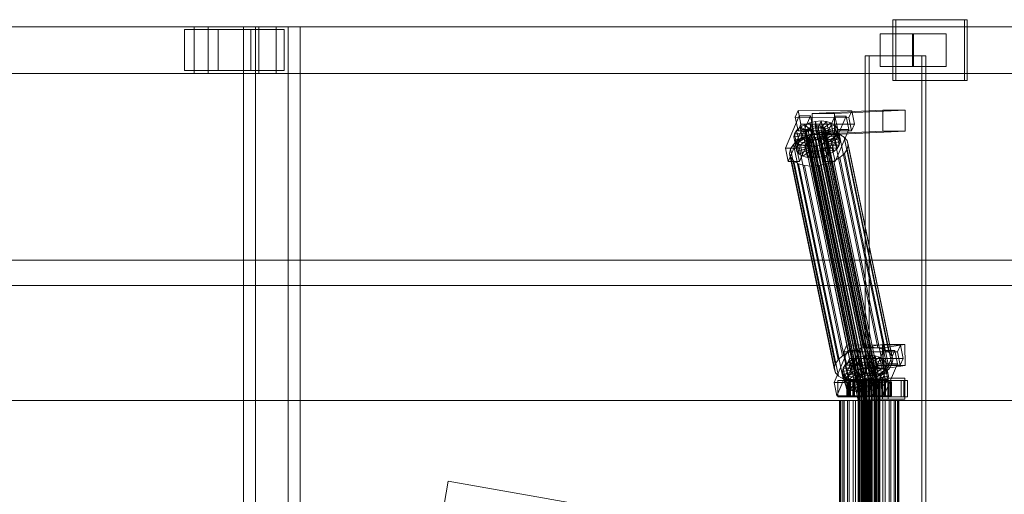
# Model space of a CAD drawing. Header units: millimetres. Extents: x -4395 to 65662, y -65530 to 6847.
# Tile 645 of 656: x 20335 to 21178, y -17950 to -17544. Entities that reach past the tile are written whole.
import ezdxf

# ---------------------------------------------------------------- set-up
doc = ezdxf.new("R2010")
doc.units = ezdxf.units.MM
doc.layers.add('superior_C02', color=7, linetype='Continuous', lineweight=0)
doc.layers.add('superior_C07', color=7, linetype='Continuous', lineweight=0)

msp = doc.modelspace()

# ---------------------------------------------------------------- linework, layer by layer
at = {"layer": 'superior_C02'}
for p, q in [((21143.805, -17544), (21082.714, -17544)), ((21082.714, -17544), (21082.714, -17596)), ((21085.098, -17544), (21082.714, -17544)), ((21085.098, -17596), (21085.098, -17544)), ((21085.098, -17544), (21146.19, -17544)), ((21143.805, -17596), (21143.805, -17544)), ((21143.805, -17544), (21146.19, -17544)), ((21146.19, -17544), (21146.19, -17596)), ((20484.747, -17550), (19339.287, -17550)), ((19351.209, -17550), (20496.669, -17550)), ((20539.887, -17550), (19394.427, -17550)), ((19409.329, -17550), (20554.789, -17550)), ((20505.026, -17552.5), (20476.39, -17552.5)), ((20476.39, -17552.5), (20476.39, -17587.5)), ((20533.02, -17552.5), (20476.39, -17552.5)), ((20484.747, -17550), (20484.747, -17590)), ((20496.669, -17550), (20484.747, -17550)), ((21630.207, -17550), (20484.747, -17550)), ((20496.669, -17590), (20496.669, -17550)), ((20496.669, -17550), (21642.129, -17550)), ((20505.026, -17587.5), (20505.026, -17552.5)), ((20505.026, -17552.5), (20561.656, -17552.5)), ((20564.939, -17550), (20526.757, -17550)), ((20526.757, -17550), (20526.757, -18450)), ((20537.188, -17550), (20526.757, -17550)), ((20533.02, -17587.5), (20533.02, -17552.5)), ((20533.02, -17552.5), (20561.656, -17552.5)), ((20537.188, -18450), (20537.188, -17550)), ((20537.188, -17550), (20575.37, -17550)), ((20539.887, -17550), (20539.887, -17590)), ((20554.789, -17550), (20539.887, -17550)), ((21685.346, -17550), (20539.887, -17550)), ((20554.789, -17590), (20554.789, -17550)), ((20554.789, -17550), (21700.249, -17550)), ((20561.656, -17552.5), (20561.656, -17587.5)), ((20564.939, -18450), (20564.939, -17550)), ((20564.939, -17550), (20575.37, -17550)), ((20575.37, -17550), (20575.37, -18450)), ((21100.395, -17556), (21071.758, -17556)), ((21071.758, -17556), (21071.758, -17584)), ((21099.537, -17556), (21071.758, -17556)), ((21099.537, -17584), (21099.537, -17556)), ((21099.537, -17556), (21128.174, -17556)), ((21100.395, -17584), (21100.395, -17556)), ((21100.395, -17556), (21128.174, -17556)), ((21128.174, -17556), (21128.174, -17584)), ((21107.342, -17575), (21058.851, -17575)), ((21058.851, -17575), (21058.851, -18425)), ((21062.427, -17575), (21058.851, -17575)), ((21062.427, -18425), (21062.427, -17575)), ((21062.427, -17575), (21110.918, -17575)), ((21107.342, -18425), (21107.342, -17575)), ((21107.342, -17575), (21110.918, -17575)), ((21110.918, -17575), (21110.918, -18425)), ((20476.39, -17587.5), (20505.026, -17587.5)), ((20533.02, -17587.5), (20476.39, -17587.5)), ((20561.656, -17587.5), (20505.026, -17587.5)), ((20561.656, -17587.5), (20533.02, -17587.5)), ((21071.758, -17584), (21100.395, -17584)), ((21071.758, -17584), (21099.537, -17584)), ((21128.174, -17584), (21099.537, -17584)), ((21128.174, -17584), (21100.395, -17584)), ((19339.287, -17590), (20484.747, -17590)), ((19351.209, -17590), (20496.669, -17590)), ((19394.427, -17590), (20539.887, -17590)), ((19409.329, -17590), (20554.789, -17590)), ((20484.747, -17590), (20496.669, -17590)), ((20484.747, -17590), (21630.207, -17590)), ((20496.669, -17590), (21642.129, -17590)), ((20539.887, -17590), (20554.789, -17590)), ((20539.887, -17590), (21685.346, -17590)), ((20554.789, -17590), (21700.249, -17590)), ((21082.714, -17596), (21143.805, -17596)), ((21082.714, -17596), (21085.098, -17596)), ((21146.19, -17596), (21085.098, -17596)), ((21146.19, -17596), (21143.805, -17596)), ((21002.478, -17626.449), (20990.727, -17653.98)), ((21001.573, -17621.857), (20999.125, -17627.592)), ((21044.943, -17627.65), (20999.125, -17627.592)), ((20999.125, -17627.592), (21001.505, -17639.061)), ((21000.273, -17653.992), (21012.023, -17626.461)), ((21003.953, -17633.325), (21001.573, -17621.857)), ((21001.573, -17621.857), (21047.391, -17621.914)), ((21004.858, -17637.917), (21002.478, -17626.449)), ((21002.478, -17626.449), (21012.023, -17626.461)), ((21012.023, -17626.461), (21014.404, -17637.929)), ((21074.033, -17621.488), (21013.64, -17624.356)), ((21032.731, -17624.356), (21013.64, -17624.356)), ((21013.64, -17624.356), (21013.716, -17642.354)), ((21033.023, -17626.487), (21021.273, -17654.019)), ((21030.818, -17654.031), (21042.569, -17626.499)), ((21032.731, -17624.356), (21093.124, -17621.488)), ((21032.807, -17642.354), (21032.731, -17624.356)), ((21035.404, -17637.955), (21033.023, -17626.487)), ((21033.023, -17626.487), (21042.569, -17626.499)), ((21042.569, -17626.499), (21044.949, -17637.967)), ((21044.943, -17627.65), (21047.391, -17621.914)), ((21047.323, -17639.118), (21044.943, -17627.65)), ((21047.391, -17621.914), (21049.771, -17633.382)), ((21074.109, -17639.486), (21074.033, -17621.488)), ((21074.033, -17621.488), (21093.124, -17621.488)), ((21093.124, -17621.488), (21093.2, -17639.486)), ((20993.108, -17665.449), (21004.858, -17637.917)), ((21000.259, -17638.79), (21003.192, -17636.164)), ((21001.505, -17639.061), (21003.953, -17633.325)), ((21014.404, -17637.929), (21002.653, -17665.461)), ((21003.192, -17636.164), (21007.038, -17633.91)), ((21003.192, -17636.164), (21010.235, -17639.042)), ((21005.233, -17645.994), (21003.192, -17636.164)), ((21049.771, -17633.382), (21003.953, -17633.325)), ((21014.404, -17637.929), (21004.858, -17637.917)), ((21007.038, -17633.91), (21011.533, -17632.183)), ((21007.038, -17633.91), (21012.056, -17637.975)), ((21009.078, -17643.74), (21007.038, -17633.91)), ((21008.505, -17638.648), (21009.895, -17637.404)), ((21009.895, -17637.404), (21011.716, -17636.336)), ((21054.27, -17851.202), (21009.895, -17637.404)), ((21012.056, -17637.975), (21010.235, -17639.042)), ((21011.533, -17632.183), (21016.372, -17631.1)), ((21011.533, -17632.183), (21014.186, -17637.157)), ((21013.573, -17642.013), (21011.533, -17632.183)), ((21011.716, -17636.336), (21013.846, -17635.518)), ((21056.092, -17850.135), (21011.716, -17636.336)), ((21014.186, -17637.157), (21012.056, -17637.975)), ((21012.056, -17637.975), (21014.097, -17647.804)), ((21013.846, -17635.518), (21016.138, -17635.005)), ((21058.221, -17849.317), (21013.846, -17635.518)), ((21016.478, -17636.643), (21014.186, -17637.157)), ((21014.186, -17637.157), (21016.226, -17646.986)), ((21016.138, -17635.005), (21018.436, -17634.832)), ((21060.513, -17848.804), (21016.138, -17635.005)), ((21016.372, -17631.1), (21021.225, -17630.735)), ((21016.372, -17631.1), (21016.478, -17636.643)), ((21018.412, -17640.93), (21016.372, -17631.1)), ((21018.777, -17636.47), (21016.478, -17636.643)), ((21016.478, -17636.643), (21018.518, -17646.473)), ((21018.436, -17634.832), (21020.585, -17635.011)), ((21062.812, -17848.631), (21018.436, -17634.832)), ((21021.225, -17630.735), (21018.777, -17636.47)), ((21018.777, -17636.47), (21020.817, -17646.3)), ((21020.925, -17636.649), (21018.777, -17636.47)), ((21020.585, -17635.011), (21022.437, -17635.529)), ((21064.96, -17848.809), (21020.585, -17635.011)), ((21025.76, -17631.112), (21020.925, -17636.649)), ((21020.925, -17636.649), (21022.965, -17646.479)), ((21022.777, -17637.167), (21020.925, -17636.649)), ((21023.265, -17640.564), (21021.225, -17630.735)), ((21021.225, -17630.735), (21025.76, -17631.112)), ((21022.437, -17635.529), (21023.866, -17636.352)), ((21066.812, -17849.328), (21022.437, -17635.529)), ((21029.67, -17632.206), (21022.777, -17637.167)), ((21022.777, -17637.167), (21024.817, -17646.997)), ((21024.206, -17637.99), (21022.777, -17637.167)), ((21023.653, -17665.487), (21035.404, -17637.955)), ((21023.866, -17636.352), (21024.775, -17637.422)), ((21068.241, -17850.15), (21023.866, -17636.352)), ((21032.687, -17633.943), (21024.206, -17637.99)), ((21024.206, -17637.99), (21026.246, -17647.82)), ((21025.115, -17639.061), (21024.206, -17637.99)), ((21024.775, -17637.422), (21025.102, -17638.668)), ((21069.15, -17851.221), (21024.775, -17637.422)), ((21034.606, -17636.203), (21025.115, -17639.061)), ((21027.8, -17640.942), (21025.76, -17631.112)), ((21025.76, -17631.112), (21029.67, -17632.206)), ((21031.71, -17642.036), (21029.67, -17632.206)), ((21029.67, -17632.206), (21032.687, -17633.943)), ((21034.727, -17643.772), (21032.687, -17633.943)), ((21032.687, -17633.943), (21034.606, -17636.203)), ((21044.949, -17637.967), (21033.199, -17665.499)), ((21036.646, -17646.033), (21034.606, -17636.203)), ((21034.606, -17636.203), (21035.296, -17638.834)), ((21044.949, -17637.967), (21035.404, -17637.955)), ((21049.771, -17633.382), (21047.323, -17639.118)), ((20997.851, -17644.431), (20998.437, -17641.61)), ((20997.851, -17644.431), (21007.705, -17642.958)), ((20998.541, -17647.062), (20997.851, -17644.431)), ((20999.891, -17654.261), (20997.851, -17644.431)), ((20998.437, -17641.61), (21000.259, -17638.79)), ((20998.437, -17641.61), (21007.982, -17641.622)), ((21000.477, -17651.44), (20998.437, -17641.61)), ((20998.541, -17647.062), (21008.032, -17644.204)), ((21000.259, -17638.79), (21008.845, -17640.286)), ((21002.299, -17648.62), (21000.259, -17638.79)), ((21000.46, -17649.322), (21008.941, -17645.275)), ((21001.405, -17647.428), (21006.546, -17644.416)), ((21001.505, -17639.061), (21047.323, -17639.118)), ((21005.233, -17645.994), (21002.299, -17648.62)), ((21003.477, -17651.059), (21010.37, -17646.098)), ((21009.078, -17643.74), (21005.233, -17645.994)), ((21012.275, -17648.872), (21005.233, -17645.994)), ((21006.546, -17644.416), (21012.556, -17642.107)), ((21044.801, -17828.725), (21006.546, -17644.416)), ((21007.365, -17641.32), (21007.642, -17639.983)), ((21007.692, -17642.566), (21007.365, -17641.32)), ((21051.74, -17855.119), (21007.365, -17641.32)), ((21007.642, -17639.983), (21008.505, -17638.648)), ((21052.018, -17853.782), (21007.642, -17639.983)), ((21008.601, -17643.637), (21007.692, -17642.566)), ((21052.067, -17856.365), (21007.692, -17642.566)), ((21007.982, -17641.622), (21007.705, -17642.958)), ((21007.705, -17642.958), (21008.032, -17644.204)), ((21007.705, -17642.958), (21009.745, -17652.788)), ((21008.845, -17640.286), (21007.982, -17641.622)), ((21007.982, -17641.622), (21010.023, -17651.452)), ((21008.032, -17644.204), (21008.941, -17645.275)), ((21008.032, -17644.204), (21010.072, -17654.034)), ((21052.881, -17852.446), (21008.505, -17638.648)), ((21010.03, -17644.459), (21008.601, -17643.637)), ((21052.976, -17857.435), (21008.601, -17643.637)), ((21010.235, -17639.042), (21008.845, -17640.286)), ((21008.845, -17640.286), (21010.886, -17650.116)), ((21008.941, -17645.275), (21010.37, -17646.098)), ((21008.941, -17645.275), (21010.981, -17655.105)), ((21013.573, -17642.013), (21009.078, -17643.74)), ((21014.097, -17647.804), (21009.078, -17643.74)), ((21011.882, -17644.978), (21010.03, -17644.459)), ((21054.405, -17858.258), (21010.03, -17644.459)), ((21010.235, -17639.042), (21012.275, -17648.872)), ((21010.37, -17646.098), (21012.222, -17646.616)), ((21010.37, -17646.098), (21012.41, -17655.927)), ((21014.03, -17645.156), (21011.882, -17644.978)), ((21056.257, -17858.776), (21011.882, -17644.978)), ((21012.556, -17642.107), (21019.025, -17640.659)), ((21050.811, -17826.416), (21012.556, -17642.107)), ((21018.412, -17640.93), (21013.573, -17642.013)), ((21016.226, -17646.986), (21013.573, -17642.013)), ((21074.109, -17639.486), (21013.716, -17642.354)), ((21013.716, -17642.354), (21032.807, -17642.354)), ((21016.329, -17644.983), (21014.03, -17645.156)), ((21058.405, -17858.955), (21014.03, -17645.156)), ((21016.226, -17646.986), (21018.518, -17646.473)), ((21018.621, -17644.47), (21016.329, -17644.983)), ((21060.704, -17858.782), (21016.329, -17644.983)), ((21016.669, -17646.622), (21018.961, -17646.108)), ((21023.265, -17640.564), (21018.412, -17640.93)), ((21018.518, -17646.473), (21018.412, -17640.93)), ((21018.518, -17646.473), (21020.817, -17646.3)), ((21020.75, -17643.652), (21018.621, -17644.47)), ((21062.996, -17858.269), (21018.621, -17644.47)), ((21018.961, -17646.108), (21021.09, -17645.29)), ((21021.613, -17651.082), (21018.961, -17646.108)), ((21018.961, -17646.108), (21021.001, -17655.938)), ((21019.025, -17640.659), (21025.512, -17640.17)), ((21057.279, -17824.968), (21019.025, -17640.659)), ((21022.572, -17642.585), (21020.75, -17643.652)), ((21065.126, -17857.451), (21020.75, -17643.652)), ((21020.817, -17646.3), (21023.265, -17640.564)), ((21020.817, -17646.3), (21022.965, -17646.479)), ((21021.09, -17645.29), (21022.912, -17644.223)), ((21026.109, -17649.355), (21021.09, -17645.29)), ((21021.09, -17645.29), (21023.13, -17655.12)), ((21023.961, -17641.341), (21022.572, -17642.585)), ((21066.947, -17856.383), (21022.572, -17642.585)), ((21022.912, -17644.223), (21024.301, -17642.979)), ((21029.954, -17647.101), (21022.912, -17644.223)), ((21022.912, -17644.223), (21024.952, -17654.053)), ((21022.965, -17646.479), (21027.8, -17640.942)), ((21022.965, -17646.479), (21024.817, -17646.997)), ((21027.8, -17640.942), (21023.265, -17640.564)), ((21024.824, -17640.005), (21023.961, -17641.341)), ((21068.337, -17855.139), (21023.961, -17641.341)), ((21024.301, -17642.979), (21025.164, -17641.643)), ((21032.888, -17644.475), (21024.301, -17642.979)), ((21024.301, -17642.979), (21026.342, -17652.809)), ((21024.817, -17646.997), (21031.71, -17642.036)), ((21025.102, -17638.668), (21024.824, -17640.005)), ((21024.824, -17640.005), (21069.2, -17853.804)), ((21069.477, -17852.467), (21025.102, -17638.668)), ((21025.115, -17639.061), (21027.155, -17648.891)), ((21025.442, -17640.307), (21025.115, -17639.061)), ((21025.164, -17641.643), (21025.442, -17640.307)), ((21025.164, -17641.643), (21034.71, -17641.655)), ((21027.204, -17651.473), (21025.164, -17641.643)), ((21035.296, -17638.834), (21025.442, -17640.307)), ((21025.442, -17640.307), (21027.482, -17650.137)), ((21025.512, -17640.17), (21031.575, -17640.674)), ((21063.766, -17824.479), (21025.512, -17640.17)), ((21026.246, -17647.82), (21034.727, -17643.772)), ((21027.155, -17648.891), (21036.646, -17646.033)), ((21031.71, -17642.036), (21027.8, -17640.942)), ((21032.888, -17644.475), (21029.954, -17647.101)), ((21031.575, -17640.674), (21036.801, -17642.137)), ((21069.83, -17824.984), (21031.575, -17640.674)), ((21034.727, -17643.772), (21031.71, -17642.036)), ((21093.2, -17639.486), (21032.807, -17642.354)), ((21034.71, -17641.655), (21032.888, -17644.475)), ((21034.928, -17654.305), (21032.888, -17644.475)), ((21035.296, -17638.834), (21034.71, -17641.655)), ((21034.71, -17641.655), (21036.75, -17651.485)), ((21036.646, -17646.033), (21034.727, -17643.772)), ((21037.336, -17648.664), (21035.296, -17638.834)), ((21037.336, -17648.664), (21036.646, -17646.033)), ((21036.801, -17642.137), (21040.835, -17644.459)), ((21075.056, -17826.446), (21036.801, -17642.137)), ((21040.835, -17644.459), (21043.4, -17647.481)), ((21079.089, -17828.768), (21040.835, -17644.459)), ((21093.2, -17639.486), (21074.109, -17639.486)), ((21000.273, -17653.992), (20990.727, -17653.98)), ((20990.727, -17653.98), (20993.108, -17665.449)), ((20994.265, -17658.48), (20995.048, -17654.709)), ((20995.048, -17654.709), (20997.484, -17650.939)), ((21033.303, -17839.018), (20995.048, -17654.709)), ((20997.484, -17650.939), (21001.405, -17647.428)), ((21035.738, -17835.248), (20997.484, -17650.939)), ((21000.46, -17649.322), (20998.541, -17647.062)), ((21000.581, -17656.892), (20998.541, -17647.062)), ((21000.477, -17651.44), (20999.891, -17654.261)), ((21009.745, -17652.788), (20999.891, -17654.261)), ((20999.891, -17654.261), (21000.581, -17656.892)), ((21002.653, -17665.461), (21000.273, -17653.992)), ((21003.477, -17651.059), (21000.46, -17649.322)), ((21002.5, -17659.152), (21000.46, -17649.322)), ((21002.299, -17648.62), (21000.477, -17651.44)), ((21010.023, -17651.452), (21000.477, -17651.44)), ((21010.072, -17654.034), (21000.581, -17656.892)), ((21039.66, -17831.737), (21001.405, -17647.428)), ((21010.886, -17650.116), (21002.299, -17648.62)), ((21007.386, -17652.153), (21003.477, -17651.059)), ((21005.517, -17660.889), (21003.477, -17651.059)), ((21007.386, -17652.153), (21012.222, -17646.616)), ((21011.922, -17652.53), (21007.386, -17652.153)), ((21009.427, -17661.983), (21007.386, -17652.153)), ((21009.745, -17652.788), (21010.023, -17651.452)), ((21010.072, -17654.034), (21009.745, -17652.788)), ((21010.023, -17651.452), (21010.886, -17650.116)), ((21010.981, -17655.105), (21010.072, -17654.034)), ((21010.886, -17650.116), (21012.275, -17648.872)), ((21011.922, -17652.53), (21014.37, -17646.795)), ((21016.775, -17652.165), (21011.922, -17652.53)), ((21013.962, -17662.36), (21011.922, -17652.53)), ((21012.222, -17646.616), (21014.37, -17646.795)), ((21012.222, -17646.616), (21014.262, -17656.446)), ((21012.275, -17648.872), (21014.097, -17647.804)), ((21014.097, -17647.804), (21016.226, -17646.986)), ((21014.37, -17646.795), (21016.669, -17646.622)), ((21014.37, -17646.795), (21016.41, -17656.624)), ((21016.775, -17652.165), (21016.669, -17646.622)), ((21016.669, -17646.622), (21018.709, -17656.451)), ((21021.613, -17651.082), (21016.775, -17652.165)), ((21018.815, -17661.995), (21016.775, -17652.165)), ((21030.818, -17654.031), (21021.273, -17654.019)), ((21021.273, -17654.019), (21023.653, -17665.487)), ((21026.109, -17649.355), (21021.613, -17651.082)), ((21023.654, -17660.912), (21021.613, -17651.082)), ((21024.952, -17654.053), (21023.13, -17655.12)), ((21024.817, -17646.997), (21026.246, -17647.82)), ((21026.342, -17652.809), (21024.952, -17654.053)), ((21024.952, -17654.053), (21031.995, -17656.931)), ((21029.954, -17647.101), (21026.109, -17649.355)), ((21028.149, -17659.184), (21026.109, -17649.355)), ((21026.246, -17647.82), (21027.155, -17648.891)), ((21027.204, -17651.473), (21026.342, -17652.809)), ((21026.342, -17652.809), (21034.928, -17654.305)), ((21027.155, -17648.891), (21027.482, -17650.137)), ((21027.482, -17650.137), (21027.204, -17651.473)), ((21036.75, -17651.485), (21027.204, -17651.473)), ((21027.482, -17650.137), (21037.336, -17648.664)), ((21031.995, -17656.931), (21029.954, -17647.101)), ((21033.199, -17665.499), (21030.818, -17654.031)), ((21031.995, -17656.931), (21034.928, -17654.305)), ((21034.928, -17654.305), (21036.75, -17651.485)), ((21036.75, -17651.485), (21037.336, -17648.664)), ((21043.539, -17654.769), (21041.104, -17658.539)), ((21043.4, -17647.481), (21044.322, -17650.998)), ((21081.655, -17831.79), (21043.4, -17647.481)), ((21044.322, -17650.998), (21043.539, -17654.769)), ((21043.539, -17654.769), (21081.794, -17839.078)), ((21082.577, -17835.307), (21044.322, -17650.998)), ((20995.187, -17661.997), (20994.265, -17658.48)), ((21032.52, -17842.789), (20994.265, -17658.48)), ((20997.753, -17665.019), (20995.187, -17661.997)), ((21033.442, -17846.306), (20995.187, -17661.997)), ((21000.581, -17656.892), (21002.5, -17659.152)), ((21010.981, -17655.105), (21002.5, -17659.152)), ((21002.5, -17659.152), (21005.517, -17660.889)), ((21012.41, -17655.927), (21005.517, -17660.889)), ((21005.517, -17660.889), (21009.427, -17661.983)), ((21014.262, -17656.446), (21009.427, -17661.983)), ((21009.427, -17661.983), (21013.962, -17662.36)), ((21012.41, -17655.927), (21010.981, -17655.105)), ((21014.262, -17656.446), (21012.41, -17655.927)), ((21016.41, -17656.624), (21013.962, -17662.36)), ((21013.962, -17662.36), (21018.815, -17661.995)), ((21016.41, -17656.624), (21014.262, -17656.446)), ((21018.709, -17656.451), (21016.41, -17656.624)), ((21021.001, -17655.938), (21018.709, -17656.451)), ((21018.709, -17656.451), (21018.815, -17661.995)), ((21018.815, -17661.995), (21023.654, -17660.912)), ((21023.13, -17655.12), (21021.001, -17655.938)), ((21021.001, -17655.938), (21023.654, -17660.912)), ((21023.13, -17655.12), (21028.149, -17659.184)), ((21023.654, -17660.912), (21028.149, -17659.184)), ((21028.149, -17659.184), (21031.995, -17656.931)), ((21037.182, -17662.05), (21032.041, -17665.062)), ((21041.104, -17658.539), (21037.182, -17662.05)), ((21075.437, -17846.359), (21037.182, -17662.05)), ((21079.358, -17842.848), (21041.104, -17658.539)), ((20993.108, -17665.449), (21002.653, -17665.461)), ((21001.786, -17667.341), (20997.753, -17665.019)), ((21036.007, -17849.328), (20997.753, -17665.019)), ((21007.012, -17668.803), (21001.786, -17667.341)), ((21040.041, -17851.65), (21001.786, -17667.341)), ((21013.076, -17669.308), (21007.012, -17668.803)), ((21045.267, -17853.113), (21007.012, -17668.803)), ((21019.563, -17668.819), (21013.076, -17669.308)), ((21051.33, -17853.617), (21013.076, -17669.308)), ((21026.031, -17667.371), (21019.563, -17668.819)), ((21057.817, -17853.128), (21019.563, -17668.819)), ((21023.653, -17665.487), (21033.199, -17665.499)), ((21032.041, -17665.062), (21026.031, -17667.371)), ((21064.286, -17851.68), (21026.031, -17667.371)), ((21070.296, -17849.371), (21032.041, -17665.062)), ((15575.415, -17750), (24634.01, -17750)), ((24635.508, -17750), (15576.913, -17750)), ((20096.643, -17771.702), (21032.6, -17771.702)), ((21034.379, -17771.702), (20098.422, -17771.702)), ((21032.6, -17771.702), (21053.003, -17870)), ((21032.6, -17771.702), (21034.379, -17771.702)), ((21032.6, -17771.702), (21968.557, -17771.702)), ((21054.781, -17870), (21034.379, -17771.702)), ((21970.336, -17771.702), (21034.379, -17771.702)), ((21043.228, -17822.549), (21040.78, -17828.285)), ((21045.608, -17834.017), (21043.228, -17822.549)), ((21043.228, -17822.549), (21089.046, -17822.606)), ((21073.719, -17822.189), (21055.21, -17825.057)), ((21073.966, -17840.17), (21073.719, -17822.189)), ((21073.719, -17822.189), (21092.81, -17822.189)), ((21074.301, -17825.057), (21092.81, -17822.189)), ((21086.598, -17828.342), (21089.046, -17822.606)), ((21089.046, -17822.606), (21091.426, -17834.074)), ((21092.81, -17822.189), (21093.057, -17840.17)), ((21044.133, -17827.141), (21032.382, -17854.673)), ((21039.66, -17831.737), (21035.738, -17835.248)), ((21044.801, -17828.725), (21039.66, -17831.737)), ((21086.598, -17828.342), (21040.78, -17828.285)), ((21040.78, -17828.285), (21043.16, -17839.753)), ((21041.928, -17854.685), (21053.678, -17827.153)), ((21046.513, -17838.609), (21044.133, -17827.141)), ((21044.133, -17827.141), (21053.678, -17827.153)), ((21050.811, -17826.416), (21044.801, -17828.725)), ((21057.279, -17824.968), (21050.811, -17826.416)), ((21053.188, -17832.875), (21058.027, -17831.792)), ((21053.678, -17827.153), (21056.059, -17838.621)), ((21074.301, -17825.057), (21055.21, -17825.057)), ((21055.21, -17825.057), (21055.458, -17843.038)), ((21063.766, -17824.479), (21057.279, -17824.968)), ((21058.027, -17831.792), (21062.88, -17831.427)), ((21058.027, -17831.792), (21058.133, -17837.336)), ((21060.067, -17841.622), (21058.027, -17831.792)), ((21062.88, -17831.427), (21060.432, -17837.163)), ((21067.415, -17831.804), (21062.58, -17837.341)), ((21064.92, -17841.257), (21062.88, -17831.427)), ((21062.88, -17831.427), (21067.415, -17831.804)), ((21074.679, -17827.179), (21062.928, -17854.711)), ((21069.83, -17824.984), (21063.766, -17824.479)), ((21069.456, -17841.634), (21067.415, -17831.804)), ((21067.415, -17831.804), (21071.325, -17832.898)), ((21075.056, -17826.446), (21069.83, -17824.984)), ((21072.473, -17854.723), (21084.224, -17827.191)), ((21074.548, -17843.038), (21074.301, -17825.057)), ((21077.059, -17838.647), (21074.679, -17827.179)), ((21074.679, -17827.179), (21084.224, -17827.191)), ((21079.089, -17828.768), (21075.056, -17826.446)), ((21081.655, -17831.79), (21079.089, -17828.768)), ((21082.577, -17835.307), (21081.655, -17831.79)), ((21084.224, -17827.191), (21086.604, -17838.659)), ((21088.978, -17839.81), (21086.598, -17828.342)), ((21033.303, -17839.018), (21032.52, -17842.789)), ((21035.738, -17835.248), (21033.303, -17839.018)), ((21034.763, -17866.141), (21046.513, -17838.609)), ((21040.092, -17842.302), (21041.914, -17839.482)), ((21041.914, -17839.482), (21044.847, -17836.856)), ((21041.914, -17839.482), (21050.5, -17840.978)), ((21043.954, -17849.312), (21041.914, -17839.482)), ((21043.16, -17839.753), (21045.608, -17834.017)), ((21043.16, -17839.753), (21088.978, -17839.81)), ((21056.059, -17838.621), (21044.308, -17866.153)), ((21044.847, -17836.856), (21048.693, -17834.603)), ((21044.847, -17836.856), (21051.89, -17839.734)), ((21046.888, -17846.686), (21044.847, -17836.856)), ((21091.426, -17834.074), (21045.608, -17834.017)), ((21056.059, -17838.621), (21046.513, -17838.609)), ((21048.693, -17834.603), (21053.188, -17832.875)), ((21048.693, -17834.603), (21053.712, -17838.667)), ((21050.733, -17844.433), (21048.693, -17834.603)), ((21051.89, -17839.734), (21050.5, -17840.978)), ((21053.712, -17838.667), (21051.89, -17839.734)), ((21051.89, -17839.734), (21053.93, -17849.564)), ((21053.188, -17832.875), (21055.841, -17837.849)), ((21055.229, -17842.705), (21053.188, -17832.875)), ((21055.841, -17837.849), (21053.712, -17838.667)), ((21053.712, -17838.667), (21055.752, -17848.497)), ((21073.966, -17840.17), (21055.458, -17843.038)), ((21058.133, -17837.336), (21055.841, -17837.849)), ((21055.841, -17837.849), (21057.881, -17847.679)), ((21060.432, -17837.163), (21058.133, -17837.336)), ((21058.133, -17837.336), (21060.173, -17847.165)), ((21060.432, -17837.163), (21062.472, -17846.992)), ((21062.58, -17837.341), (21060.432, -17837.163)), ((21062.58, -17837.341), (21064.62, -17847.171)), ((21064.432, -17837.86), (21062.58, -17837.341)), ((21071.325, -17832.898), (21064.432, -17837.86)), ((21064.432, -17837.86), (21066.472, -17847.689)), ((21065.861, -17838.682), (21064.432, -17837.86)), ((21065.308, -17866.179), (21077.059, -17838.647)), ((21074.342, -17834.635), (21065.861, -17838.682)), ((21065.861, -17838.682), (21067.901, -17848.512)), ((21066.77, -17839.753), (21065.861, -17838.682)), ((21076.261, -17836.895), (21066.77, -17839.753)), ((21066.77, -17839.753), (21068.81, -17849.583)), ((21067.097, -17840.999), (21066.77, -17839.753)), ((21076.951, -17839.526), (21067.097, -17840.999)), ((21073.365, -17842.728), (21071.325, -17832.898)), ((21071.325, -17832.898), (21074.342, -17834.635)), ((21093.057, -17840.17), (21073.966, -17840.17)), ((21076.382, -17844.465), (21074.342, -17834.635)), ((21074.342, -17834.635), (21076.261, -17836.895)), ((21093.057, -17840.17), (21074.548, -17843.038)), ((21086.604, -17838.659), (21074.854, -17866.191)), ((21078.301, -17846.725), (21076.261, -17836.895)), ((21076.261, -17836.895), (21076.951, -17839.526)), ((21076.951, -17839.526), (21076.365, -17842.347)), ((21078.991, -17849.356), (21076.951, -17839.526)), ((21086.604, -17838.659), (21077.059, -17838.647)), ((21079.358, -17842.848), (21081.794, -17839.078)), ((21081.794, -17839.078), (21082.577, -17835.307)), ((21091.426, -17834.074), (21088.978, -17839.81)), ((21032.52, -17842.789), (21033.442, -17846.306)), ((21033.442, -17846.306), (21036.007, -17849.328)), ((21039.506, -17845.123), (21040.092, -17842.302)), ((21039.506, -17845.123), (21049.36, -17843.65)), ((21040.196, -17847.754), (21039.506, -17845.123)), ((21041.546, -17854.953), (21039.506, -17845.123)), ((21040.092, -17842.302), (21049.637, -17842.314)), ((21042.132, -17852.132), (21040.092, -17842.302)), ((21040.196, -17847.754), (21049.687, -17844.897)), ((21042.115, -17850.015), (21040.196, -17847.754)), ((21042.236, -17857.584), (21040.196, -17847.754)), ((21042.115, -17850.015), (21050.596, -17845.967)), ((21046.888, -17846.686), (21043.954, -17849.312)), ((21045.132, -17851.751), (21052.025, -17846.79)), ((21050.733, -17844.433), (21046.888, -17846.686)), ((21053.93, -17849.564), (21046.888, -17846.686)), ((21049.042, -17852.845), (21053.877, -17847.308)), ((21049.637, -17842.314), (21049.36, -17843.65)), ((21049.36, -17843.65), (21049.687, -17844.897)), ((21049.36, -17843.65), (21051.4, -17853.48)), ((21050.5, -17840.978), (21049.637, -17842.314)), ((21049.637, -17842.314), (21051.678, -17852.144)), ((21049.687, -17844.897), (21050.596, -17845.967)), ((21049.687, -17844.897), (21051.727, -17854.726)), ((21050.5, -17840.978), (21052.541, -17850.808)), ((21050.596, -17845.967), (21052.025, -17846.79)), ((21050.596, -17845.967), (21052.636, -17855.797)), ((21055.229, -17842.705), (21050.733, -17844.433)), ((21055.752, -17848.497), (21050.733, -17844.433)), ((21052.025, -17846.79), (21053.877, -17847.308)), ((21052.025, -17846.79), (21054.065, -17856.62)), ((21053.577, -17853.223), (21056.025, -17847.487)), ((21053.877, -17847.308), (21056.025, -17847.487)), ((21053.877, -17847.308), (21055.917, -17857.138)), ((21053.93, -17849.564), (21055.752, -17848.497)), ((21060.067, -17841.622), (21055.229, -17842.705)), ((21057.881, -17847.679), (21055.229, -17842.705)), ((21055.458, -17843.038), (21074.548, -17843.038)), ((21055.752, -17848.497), (21057.881, -17847.679)), ((21056.025, -17847.487), (21058.324, -17847.314)), ((21056.025, -17847.487), (21058.065, -17857.317)), ((21057.881, -17847.679), (21060.173, -17847.165)), ((21060.513, -17848.804), (21058.221, -17849.317)), ((21058.324, -17847.314), (21060.616, -17846.801)), ((21058.43, -17852.857), (21058.324, -17847.314)), ((21058.324, -17847.314), (21060.364, -17857.144)), ((21064.92, -17841.257), (21060.067, -17841.622)), ((21060.173, -17847.165), (21060.067, -17841.622)), ((21060.173, -17847.165), (21062.472, -17846.992)), ((21062.812, -17848.631), (21060.513, -17848.804)), ((21060.616, -17846.801), (21062.745, -17845.983)), ((21063.269, -17851.774), (21060.616, -17846.801)), ((21060.616, -17846.801), (21062.656, -17856.631)), ((21062.472, -17846.992), (21064.92, -17841.257)), ((21062.472, -17846.992), (21064.62, -17847.171)), ((21062.745, -17845.983), (21064.567, -17844.915)), ((21067.764, -17850.047), (21062.745, -17845.983)), ((21062.745, -17845.983), (21064.785, -17855.812)), ((21064.96, -17848.809), (21062.812, -17848.631)), ((21064.567, -17844.915), (21065.956, -17843.671)), ((21071.609, -17847.793), (21064.567, -17844.915)), ((21064.567, -17844.915), (21066.607, -17854.745)), ((21064.62, -17847.171), (21069.456, -17841.634)), ((21064.62, -17847.171), (21066.472, -17847.689)), ((21069.456, -17841.634), (21064.92, -17841.257)), ((21066.812, -17849.328), (21064.96, -17848.809)), ((21065.956, -17843.671), (21066.819, -17842.335)), ((21074.543, -17845.167), (21065.956, -17843.671)), ((21065.956, -17843.671), (21067.997, -17853.501)), ((21066.472, -17847.689), (21073.365, -17842.728)), ((21066.472, -17847.689), (21067.901, -17848.512)), ((21066.819, -17842.335), (21067.097, -17840.999)), ((21066.819, -17842.335), (21076.365, -17842.347)), ((21068.86, -17852.165), (21066.819, -17842.335)), ((21067.097, -17840.999), (21069.137, -17850.829)), ((21071.609, -17847.793), (21067.764, -17850.047)), ((21067.901, -17848.512), (21076.382, -17844.465)), ((21067.901, -17848.512), (21068.81, -17849.583)), ((21068.81, -17849.583), (21078.301, -17846.725)), ((21073.365, -17842.728), (21069.456, -17841.634)), ((21070.296, -17849.371), (21075.437, -17846.359)), ((21074.543, -17845.167), (21071.609, -17847.793)), ((21073.65, -17857.623), (21071.609, -17847.793)), ((21076.382, -17844.465), (21073.365, -17842.728)), ((21076.365, -17842.347), (21074.543, -17845.167)), ((21076.583, -17854.997), (21074.543, -17845.167)), ((21075.437, -17846.359), (21079.358, -17842.848)), ((21076.365, -17842.347), (21078.405, -17852.177)), ((21078.301, -17846.725), (21076.382, -17844.465)), ((21078.991, -17849.356), (21078.301, -17846.725)), ((21041.928, -17854.685), (21032.382, -17854.673)), ((21032.382, -17854.673), (21034.763, -17866.141)), ((21044.997, -17853), (21035.451, -17853)), ((21035.451, -17853), (21035.451, -17867)), ((21049.758, -17853), (21035.451, -17853)), ((21036.007, -17849.328), (21040.041, -17851.65)), ((21040.041, -17851.65), (21045.267, -17853.113)), ((21042.132, -17852.132), (21041.546, -17854.953)), ((21051.4, -17853.48), (21041.546, -17854.953)), ((21041.546, -17854.953), (21042.236, -17857.584)), ((21044.308, -17866.153), (21041.928, -17854.685)), ((21045.132, -17851.751), (21042.115, -17850.015)), ((21044.155, -17859.844), (21042.115, -17850.015)), ((21043.954, -17849.312), (21042.132, -17852.132)), ((21051.678, -17852.144), (21042.132, -17852.132)), ((21051.727, -17854.726), (21042.236, -17857.584)), ((21043.814, -17854), (21043.368, -17854)), ((21043.368, -17854), (21053.359, -17854)), ((21043.368, -17866), (21043.368, -17854)), ((21043.368, -17854), (21044.215, -17854)), ((21045.523, -17854), (21043.814, -17854)), ((21043.814, -17854), (21053.571, -17854)), ((21043.814, -17866), (21043.814, -17854)), ((21052.541, -17850.808), (21043.954, -17849.312)), ((21052.636, -17855.797), (21044.155, -17859.844)), ((21044.215, -17854), (21053.761, -17854)), ((21044.215, -17866), (21044.215, -17854)), ((21044.215, -17854), (21046.299, -17854)), ((21044.997, -17867), (21044.997, -17853)), ((21044.997, -17853), (21059.303, -17853)), ((21049.042, -17852.845), (21045.132, -17851.751)), ((21047.172, -17861.581), (21045.132, -17851.751)), ((21045.267, -17853.113), (21051.33, -17853.617)), ((21048.379, -17854), (21045.523, -17854)), ((21045.523, -17854), (21054.38, -17854)), ((21045.523, -17866), (21045.523, -17854)), ((21092.116, -17853), (21046.298, -17853)), ((21046.298, -17853), (21046.298, -17867)), ((21049.278, -17853), (21046.298, -17853)), ((21046.299, -17854), (21054.748, -17854)), ((21046.299, -17866), (21046.299, -17854)), ((21046.299, -17854), (21049.477, -17854)), ((21054.065, -17856.62), (21047.172, -17861.581)), ((21052.188, -17854), (21048.379, -17854)), ((21048.379, -17854), (21055.733, -17854)), ((21048.379, -17866), (21048.379, -17854)), ((21053.577, -17853.223), (21049.042, -17852.845)), ((21051.082, -17862.675), (21049.042, -17852.845)), ((21049.278, -17867), (21049.278, -17853)), ((21049.278, -17853), (21095.097, -17853)), ((21049.477, -17854), (21056.253, -17854)), ((21049.477, -17866), (21049.477, -17854)), ((21049.477, -17854), (21053.532, -17854)), ((21049.758, -17867), (21049.758, -17853)), ((21049.758, -17853), (21059.303, -17853)), ((21055.917, -17857.138), (21051.082, -17862.675)), ((21051.33, -17853.617), (21057.817, -17853.128)), ((21051.4, -17853.48), (21051.678, -17852.144)), ((21051.727, -17854.726), (21051.4, -17853.48)), ((21051.678, -17852.144), (21052.541, -17850.808)), ((21052.636, -17855.797), (21051.727, -17854.726)), ((21052.018, -17853.782), (21051.74, -17855.119)), ((21051.74, -17855.119), (21052.067, -17856.365)), ((21052.881, -17852.446), (21052.018, -17853.782)), ((21052.067, -17856.365), (21052.976, -17857.435)), ((21056.689, -17854), (21052.188, -17854)), ((21052.188, -17854), (21057.537, -17854)), ((21052.188, -17866), (21052.188, -17854)), ((21052.541, -17850.808), (21053.93, -17849.564)), ((21054.065, -17856.62), (21052.636, -17855.797)), ((21054.27, -17851.202), (21052.881, -17852.446)), ((21053.571, -17852), (21053.359, -17852)), ((21053.359, -17852), (21053.761, -17852)), ((21053.359, -18148), (21053.359, -17852)), ((21053.359, -17854), (21053.571, -17854)), ((21053.359, -17854), (21053.359, -17866)), ((21053.761, -17854), (21053.359, -17854)), ((21053.532, -17854), (21058.174, -17854)), ((21053.532, -17866), (21053.532, -17854)), ((21053.532, -17854), (21058.188, -17854)), ((21054.38, -17852), (21053.571, -17852)), ((21053.571, -18148), (21053.571, -17852)), ((21053.571, -17854), (21054.38, -17854)), ((21053.571, -17854), (21053.571, -17866)), ((21058.43, -17852.857), (21053.577, -17853.223)), ((21055.617, -17863.052), (21053.577, -17853.223)), ((21053.761, -17852), (21054.748, -17852)), ((21053.761, -18148), (21053.761, -17852)), ((21053.761, -17854), (21053.761, -17866)), ((21054.748, -17854), (21053.761, -17854)), ((21055.917, -17857.138), (21054.065, -17856.62)), ((21056.092, -17850.135), (21054.27, -17851.202)), ((21055.733, -17852), (21054.38, -17852)), ((21054.38, -18148), (21054.38, -17852)), ((21054.38, -17854), (21055.733, -17854)), ((21054.38, -17854), (21054.38, -17866)), ((21054.748, -17852), (21056.253, -17852)), ((21054.748, -18148), (21054.748, -17852)), ((21054.748, -17854), (21054.748, -17866)), ((21056.253, -17854), (21054.748, -17854)), ((21057.537, -17852), (21055.733, -17852)), ((21055.733, -18148), (21055.733, -17852)), ((21055.733, -17854), (21057.537, -17854)), ((21055.733, -17854), (21055.733, -17866)), ((21058.065, -17857.317), (21055.917, -17857.138)), ((21058.221, -17849.317), (21056.092, -17850.135)), ((21056.253, -17852), (21058.174, -17852)), ((21056.253, -18148), (21056.253, -17852)), ((21056.253, -17854), (21056.253, -17866)), ((21058.174, -17854), (21056.253, -17854)), ((21061.576, -17854), (21056.689, -17854)), ((21056.689, -17854), (21059.669, -17854)), ((21056.689, -17866), (21056.689, -17854)), ((21059.669, -17852), (21057.537, -17852)), ((21057.537, -18148), (21057.537, -17852)), ((21057.537, -17854), (21059.669, -17854)), ((21057.537, -17854), (21057.537, -17866)), ((21057.817, -17853.128), (21064.286, -17851.68)), ((21060.364, -17857.144), (21058.065, -17857.317)), ((21058.174, -17852), (21060.379, -17852)), ((21058.174, -18148), (21058.174, -17852)), ((21058.174, -17854), (21058.174, -17866)), ((21060.379, -17854), (21058.174, -17854)), ((21058.188, -17854), (21060.379, -17854)), ((21058.188, -17866), (21058.188, -17854)), ((21058.188, -17854), (21063.128, -17854)), ((21063.269, -17851.774), (21058.43, -17852.857)), ((21060.47, -17862.687), (21058.43, -17852.857)), ((21059.303, -17853), (21059.303, -17867)), ((21078.752, -17851), (21059.661, -17851)), ((21059.661, -17851), (21059.661, -17869)), ((21073.849, -17851), (21059.661, -17851)), ((21061.984, -17852), (21059.669, -17852)), ((21059.669, -18148), (21059.669, -17852)), ((21059.669, -17854), (21061.984, -17854)), ((21059.669, -17854), (21059.669, -17866)), ((21062.656, -17856.631), (21060.364, -17857.144)), ((21060.364, -17857.144), (21060.47, -17862.687)), ((21060.379, -17852), (21062.719, -17852)), ((21060.379, -18148), (21060.379, -17852)), ((21060.379, -17854), (21060.379, -17866)), ((21062.719, -17854), (21060.379, -17854)), ((21066.516, -17854), (21061.576, -17854)), ((21061.576, -17854), (21061.984, -17854)), ((21061.576, -17866), (21061.576, -17854)), ((21064.324, -17852), (21061.984, -17852)), ((21061.984, -18148), (21061.984, -17852)), ((21061.984, -17854), (21064.324, -17854)), ((21061.984, -17854), (21061.984, -17866)), ((21064.785, -17855.812), (21062.656, -17856.631)), ((21062.656, -17856.631), (21065.309, -17861.604)), ((21062.719, -17852), (21065.034, -17852)), ((21062.719, -18148), (21062.719, -17852)), ((21063.128, -17854), (21062.719, -17854)), ((21062.719, -17854), (21062.719, -17866)), ((21065.034, -17854), (21062.719, -17854)), ((21072.473, -17854.723), (21062.928, -17854.711)), ((21062.928, -17854.711), (21065.308, -17866.179)), ((21063.128, -17866), (21063.128, -17854)), ((21063.128, -17854), (21068.015, -17854)), ((21067.764, -17850.047), (21063.269, -17851.774)), ((21065.309, -17861.604), (21063.269, -17851.774)), ((21064.286, -17851.68), (21070.296, -17849.371)), ((21066.53, -17852), (21064.324, -17852)), ((21064.324, -18148), (21064.324, -17852)), ((21066.516, -17854), (21064.324, -17854)), ((21064.324, -17854), (21066.53, -17854)), ((21064.324, -17854), (21064.324, -17866)), ((21066.607, -17854.745), (21064.785, -17855.812)), ((21064.785, -17855.812), (21069.804, -17859.877)), ((21065.034, -17852), (21067.166, -17852)), ((21065.034, -18148), (21065.034, -17852)), ((21068.015, -17854), (21065.034, -17854)), ((21065.034, -17854), (21065.034, -17866)), ((21067.166, -17854), (21065.034, -17854)), ((21065.126, -17857.451), (21066.947, -17856.383)), ((21075.542, -17853), (21065.997, -17853)), ((21065.997, -17853), (21065.997, -17867)), ((21080.303, -17853), (21065.997, -17853)), ((21071.172, -17854), (21066.516, -17854)), ((21066.516, -17866), (21066.516, -17854)), ((21068.451, -17852), (21066.53, -17852)), ((21066.53, -18148), (21066.53, -17852)), ((21071.172, -17854), (21066.53, -17854)), ((21066.53, -17854), (21068.451, -17854)), ((21066.53, -17854), (21066.53, -17866)), ((21067.997, -17853.501), (21066.607, -17854.745)), ((21066.607, -17854.745), (21073.65, -17857.623)), ((21068.241, -17850.15), (21066.812, -17849.328)), ((21066.947, -17856.383), (21068.337, -17855.139)), ((21067.166, -17852), (21068.97, -17852)), ((21067.166, -18148), (21067.166, -17852)), ((21072.516, -17854), (21067.166, -17854)), ((21067.166, -17854), (21067.166, -17866)), ((21068.97, -17854), (21067.166, -17854)), ((21069.804, -17859.877), (21067.764, -17850.047)), ((21068.86, -17852.165), (21067.997, -17853.501)), ((21067.997, -17853.501), (21076.583, -17854.997)), ((21068.015, -17866), (21068.015, -17854)), ((21068.015, -17854), (21072.516, -17854)), ((21069.15, -17851.221), (21068.241, -17850.15)), ((21068.337, -17855.139), (21069.2, -17853.804)), ((21069.956, -17852), (21068.451, -17852)), ((21068.451, -18148), (21068.451, -17852)), ((21075.227, -17854), (21068.451, -17854)), ((21068.451, -17854), (21069.956, -17854)), ((21068.451, -17854), (21068.451, -17866)), ((21068.81, -17849.583), (21069.137, -17850.829)), ((21069.137, -17850.829), (21068.86, -17852.165)), ((21078.405, -17852.177), (21068.86, -17852.165)), ((21068.97, -17852), (21070.323, -17852)), ((21068.97, -18148), (21068.97, -17852)), ((21076.324, -17854), (21068.97, -17854)), ((21068.97, -17854), (21068.97, -17866)), ((21070.323, -17854), (21068.97, -17854)), ((21069.137, -17850.829), (21078.991, -17849.356)), ((21069.477, -17852.467), (21069.15, -17851.221)), ((21069.2, -17853.804), (21069.477, -17852.467)), ((21070.943, -17852), (21069.956, -17852)), ((21069.956, -18148), (21069.956, -17852)), ((21078.405, -17854), (21069.956, -17854)), ((21069.956, -17854), (21070.943, -17854)), ((21069.956, -17854), (21069.956, -17866)), ((21070.323, -17852), (21071.133, -17852)), ((21070.323, -18148), (21070.323, -17852)), ((21079.181, -17854), (21070.323, -17854)), ((21070.323, -17854), (21070.323, -17866)), ((21071.133, -17854), (21070.323, -17854)), ((21071.344, -17852), (21070.943, -17852)), ((21070.943, -17852), (21070.943, -18148)), ((21070.943, -17854), (21080.488, -17854)), ((21070.943, -17866), (21070.943, -17854)), ((21070.943, -17854), (21071.344, -17854)), ((21071.133, -17852), (21071.344, -17852)), ((21071.133, -18148), (21071.133, -17852)), ((21080.89, -17854), (21071.133, -17854)), ((21071.133, -17854), (21071.133, -17866)), ((21071.344, -17854), (21071.133, -17854)), ((21075.227, -17854), (21071.172, -17854)), ((21071.172, -17866), (21071.172, -17854)), ((21071.344, -18148), (21071.344, -17852)), ((21081.336, -17854), (21071.344, -17854)), ((21071.344, -17854), (21071.344, -17866)), ((21074.854, -17866.191), (21072.473, -17854.723)), ((21072.516, -17866), (21072.516, -17854)), ((21072.516, -17854), (21076.324, -17854)), ((21073.65, -17857.623), (21076.583, -17854.997)), ((21073.849, -17869), (21073.849, -17851)), ((21073.849, -17851), (21092.94, -17851)), ((21078.405, -17854), (21075.227, -17854)), ((21075.227, -17866), (21075.227, -17854)), ((21075.542, -17867), (21075.542, -17853)), ((21075.542, -17853), (21089.849, -17853)), ((21076.324, -17866), (21076.324, -17854)), ((21076.324, -17854), (21079.181, -17854)), ((21076.583, -17854.997), (21078.405, -17852.177)), ((21078.405, -17852.177), (21078.991, -17849.356)), ((21080.488, -17854), (21078.405, -17854)), ((21078.405, -17866), (21078.405, -17854)), ((21078.752, -17869), (21078.752, -17851)), ((21078.752, -17851), (21092.94, -17851)), ((21079.181, -17866), (21079.181, -17854)), ((21079.181, -17854), (21080.89, -17854)), ((21080.303, -17867), (21080.303, -17853)), ((21080.303, -17853), (21089.849, -17853)), ((21080.488, -17854), (21080.488, -17866)), ((21081.336, -17854), (21080.488, -17854)), ((21080.89, -17866), (21080.89, -17854)), ((21080.89, -17854), (21081.336, -17854)), ((21081.336, -17866), (21081.336, -17854)), ((21089.849, -17853), (21089.849, -17867)), ((21092.116, -17867), (21092.116, -17853)), ((21092.116, -17853), (21095.097, -17853)), ((21092.94, -17851), (21092.94, -17869)), ((21095.097, -17853), (21095.097, -17867)), ((21042.236, -17857.584), (21044.155, -17859.844)), ((21044.155, -17859.844), (21047.172, -17861.581)), ((21047.172, -17861.581), (21051.082, -17862.675)), ((21051.082, -17862.675), (21055.617, -17863.052)), ((21052.976, -17857.435), (21054.405, -17858.258)), ((21054.405, -17858.258), (21056.257, -17858.776)), ((21058.065, -17857.317), (21055.617, -17863.052)), ((21055.617, -17863.052), (21060.47, -17862.687)), ((21056.257, -17858.776), (21058.405, -17858.955)), ((21058.405, -17858.955), (21060.704, -17858.782)), ((21060.47, -17862.687), (21065.309, -17861.604)), ((21060.704, -17858.782), (21062.996, -17858.269)), ((21062.996, -17858.269), (21065.126, -17857.451)), ((21065.309, -17861.604), (21069.804, -17859.877)), ((21069.804, -17859.877), (21073.65, -17857.623)), ((20117.046, -17870), (21053.003, -17870)), ((21054.781, -17870), (20118.824, -17870)), ((21034.763, -17866.141), (21044.308, -17866.153)), ((21035.451, -17867), (21044.997, -17867)), ((21035.451, -17867), (21049.758, -17867)), ((21037.569, -17870), (21036.973, -17870)), ((21036.973, -17870), (21038.106, -17870)), ((21036.973, -18130), (21036.973, -17870)), ((21039.854, -17870), (21037.569, -17870)), ((21037.569, -18130), (21037.569, -17870)), ((21038.106, -17870), (21040.892, -17870)), ((21038.106, -18130), (21038.106, -17870)), ((21043.673, -17870), (21039.854, -17870)), ((21039.854, -18130), (21039.854, -17870)), ((21040.892, -17870), (21045.14, -17870)), ((21040.892, -18130), (21040.892, -17870)), ((21053.359, -17866), (21043.368, -17866)), ((21043.368, -17866), (21043.814, -17866)), ((21044.215, -17866), (21043.368, -17866)), ((21048.764, -17870), (21043.673, -17870)), ((21043.673, -18130), (21043.673, -17870)), ((21053.571, -17866), (21043.814, -17866)), ((21043.814, -17866), (21045.523, -17866)), ((21053.761, -17866), (21044.215, -17866)), ((21046.299, -17866), (21044.215, -17866)), ((21059.303, -17867), (21044.997, -17867)), ((21045.14, -17870), (21050.561, -17870)), ((21045.14, -18130), (21045.14, -17870)), ((21054.38, -17866), (21045.523, -17866)), ((21045.523, -17866), (21048.379, -17866)), ((21046.298, -17867), (21092.116, -17867)), ((21046.298, -17867), (21049.278, -17867)), ((21054.748, -17866), (21046.299, -17866)), ((21049.477, -17866), (21046.299, -17866)), ((21055.733, -17866), (21048.379, -17866)), ((21048.379, -17866), (21052.188, -17866)), ((21054.781, -17870), (21048.764, -17870)), ((21048.764, -18130), (21048.764, -17870)), ((21095.097, -17867), (21049.278, -17867)), ((21056.253, -17866), (21049.477, -17866)), ((21053.532, -17866), (21049.477, -17866)), ((21059.303, -17867), (21049.758, -17867)), ((21050.561, -17870), (21056.785, -17870)), ((21050.561, -18130), (21050.561, -17870)), ((21057.537, -17866), (21052.188, -17866)), ((21052.188, -17866), (21056.689, -17866)), ((21053.003, -17870), (21053.003, -18000)), ((21053.003, -17870), (21988.96, -17870)), ((21053.571, -17866), (21053.359, -17866)), ((21053.359, -17866), (21053.761, -17866)), ((21058.174, -17866), (21053.532, -17866)), ((21058.188, -17866), (21053.532, -17866)), ((21054.38, -17866), (21053.571, -17866)), ((21053.761, -17866), (21054.748, -17866)), ((21055.733, -17866), (21054.38, -17866)), ((21054.748, -17866), (21056.253, -17866)), ((21054.781, -18000), (21054.781, -17870)), ((21990.738, -17870), (21054.781, -17870)), ((21061.314, -17870), (21054.781, -17870)), ((21054.781, -18130), (21054.781, -17870)), ((21057.537, -17866), (21055.733, -17866)), ((21056.253, -17866), (21058.174, -17866)), ((21059.669, -17866), (21056.689, -17866)), ((21056.689, -17866), (21061.576, -17866)), ((21056.785, -17870), (21063.389, -17870)), ((21056.785, -18130), (21056.785, -17870)), ((21059.669, -17866), (21057.537, -17866)), ((21058.174, -17866), (21060.379, -17866)), ((21060.379, -17866), (21058.188, -17866)), ((21063.128, -17866), (21058.188, -17866)), ((21059.661, -17869), (21078.752, -17869)), ((21073.849, -17869), (21059.661, -17869)), ((21061.984, -17866), (21059.669, -17866)), ((21060.379, -17866), (21062.719, -17866)), ((21067.918, -17870), (21061.314, -17870)), ((21061.314, -18130), (21061.314, -17870)), ((21061.984, -17866), (21061.576, -17866)), ((21061.576, -17866), (21066.516, -17866)), ((21064.324, -17866), (21061.984, -17866)), ((21062.719, -17866), (21063.128, -17866)), ((21062.719, -17866), (21065.034, -17866)), ((21068.015, -17866), (21063.128, -17866)), ((21063.389, -17870), (21069.922, -17870)), ((21063.389, -18130), (21063.389, -17870)), ((21066.53, -17866), (21064.324, -17866)), ((21064.324, -17866), (21066.516, -17866)), ((21065.034, -17866), (21068.015, -17866)), ((21065.034, -17866), (21067.166, -17866)), ((21065.308, -17866.179), (21074.854, -17866.191)), ((21065.997, -17867), (21075.542, -17867)), ((21065.997, -17867), (21080.303, -17867)), ((21066.516, -17866), (21071.172, -17866)), ((21068.451, -17866), (21066.53, -17866)), ((21066.53, -17866), (21071.172, -17866)), ((21067.166, -17866), (21072.516, -17866)), ((21067.166, -17866), (21068.97, -17866)), ((21074.143, -17870), (21067.918, -17870)), ((21067.918, -18130), (21067.918, -17870)), ((21072.516, -17866), (21068.015, -17866)), ((21069.956, -17866), (21068.451, -17866)), ((21068.451, -17866), (21075.227, -17866)), ((21068.97, -17866), (21076.324, -17866)), ((21068.97, -17866), (21070.323, -17866)), ((21069.922, -17870), (21075.94, -17870)), ((21069.922, -18130), (21069.922, -17870)), ((21070.943, -17866), (21069.956, -17866)), ((21069.956, -17866), (21078.405, -17866)), ((21070.323, -17866), (21079.181, -17866)), ((21070.323, -17866), (21071.133, -17866)), ((21080.488, -17866), (21070.943, -17866)), ((21071.344, -17866), (21070.943, -17866)), ((21071.133, -17866), (21080.89, -17866)), ((21071.133, -17866), (21071.344, -17866)), ((21071.172, -17866), (21075.227, -17866)), ((21071.344, -17866), (21081.336, -17866)), ((21076.324, -17866), (21072.516, -17866)), ((21092.94, -17869), (21073.849, -17869)), ((21079.564, -17870), (21074.143, -17870)), ((21074.143, -18130), (21074.143, -17870)), ((21075.227, -17866), (21078.405, -17866)), ((21089.849, -17867), (21075.542, -17867)), ((21075.94, -17870), (21081.031, -17870)), ((21075.94, -18130), (21075.94, -17870)), ((21079.181, -17866), (21076.324, -17866)), ((21078.405, -17866), (21080.488, -17866)), ((21092.94, -17869), (21078.752, -17869)), ((21080.89, -17866), (21079.181, -17866)), ((21083.812, -17870), (21079.564, -17870)), ((21079.564, -18130), (21079.564, -17870)), ((21089.849, -17867), (21080.303, -17867)), ((21080.488, -17866), (21081.336, -17866)), ((21081.336, -17866), (21080.89, -17866)), ((21081.031, -17870), (21084.849, -17870)), ((21081.031, -18130), (21081.031, -17870)), ((21086.597, -17870), (21083.812, -17870)), ((21083.812, -18130), (21083.812, -17870)), ((21084.849, -17870), (21087.134, -17870)), ((21084.849, -18130), (21084.849, -17870)), ((21087.731, -17870), (21086.597, -17870)), ((21086.597, -17870), (21086.597, -18130)), ((21087.134, -17870), (21087.731, -17870)), ((21087.134, -18130), (21087.134, -17870)), ((21087.731, -18130), (21087.731, -17870)), ((21095.097, -17867), (21092.116, -17867))]:
    msp.add_line(p, q, dxfattribs=at)
at = {"layer": 'superior_C07'}
for p, q in [((20671.061, -18116.57), (20702.144, -17939.274)), ((20702.144, -17939.274), (20879.44, -17970.357))]:
    msp.add_line(p, q, dxfattribs=at)

doc.saveas('drawing.dxf')
